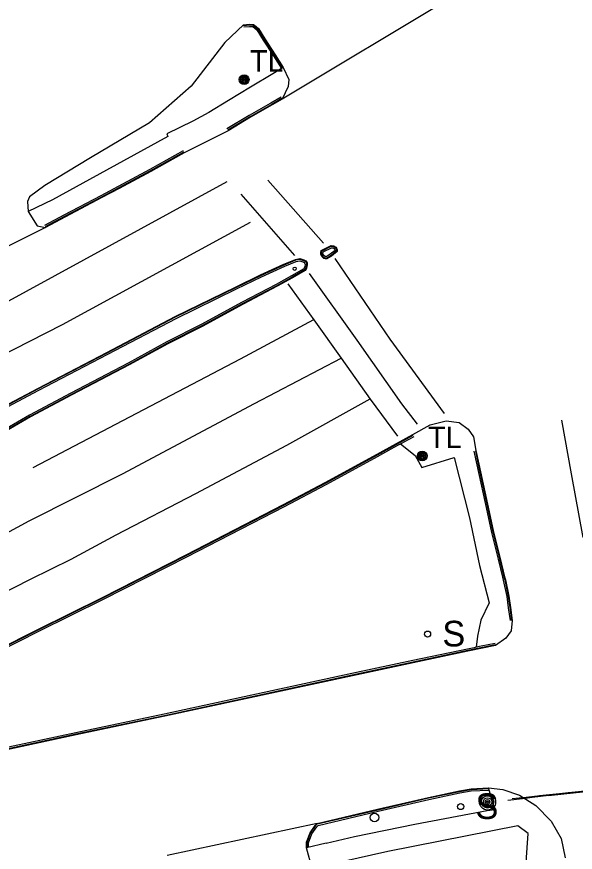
# Model space of a CAD drawing. Extents: x 368532 to 392481, y 10654822 to 10676899.
# Drawn here: x 389914.3 to 390044.9, y 10658953.5 to 10659149 of the extents above; entities that cross this region are included whole.
import ezdxf

# ---------------------------------------------------------------- set-up
doc = ezdxf.new("R2010")
doc.units = 0
for name, color, linetype in [('p_Catenary', 7, 'Continuous'), ('p_dtm sidewalk', 7, 'Continuous'), ('p_road - paved curb', 7, 'Continuous'), ('p_road general road feature', 7, 'Continuous'), ('p_road paint stripe', 7, 'Continuous'), ('p_structure sign', 7, 'Continuous'), ('p_structure unidentified', 7, 'Continuous'), ('p_utility general pole', 7, 'Continuous'), ('p_utility guy anchor', 7, 'Continuous')]:
    doc.layers.add(name, color=color, linetype=linetype)

msp = doc.modelspace()

# ---------------------------------------------------------------- linework, layer by layer
at = {"layer": 'p_Catenary'}
for points in [[(390029.06, 10658965.7), (390032.5, 10658966.12), (390035.95, 10658966.55), (390039.39, 10658966.97), (390042.84, 10658967.39), (390046.28, 10658967.82), (390049.73, 10658968.24), (390053.17, 10658968.66), (390056.62, 10658969.09), (390060.06, 10658969.51), (390063.51, 10658969.93), (390066.95, 10658970.36), (390070.4, 10658970.78), (390073.84, 10658971.21), (390077.29, 10658971.63), (390080.73, 10658972.05), (390084.17, 10658972.48), (390087.62, 10658972.9), (390091.06, 10658973.32), (390094.51, 10658973.75)], [(390030.07, 10658966.11), (390033.35, 10658966.45), (390036.62, 10658966.79), (390039.9, 10658967.14), (390043.18, 10658967.48), (390046.45, 10658967.82), (390049.73, 10658968.17), (390053, 10658968.51), (390056.28, 10658968.85), (390059.55, 10658969.2), (390062.83, 10658969.54), (390066.1, 10658969.88), (390069.38, 10658970.22), (390072.65, 10658970.57), (390075.93, 10658970.91), (390079.2, 10658971.25), (390082.48, 10658971.6), (390085.75, 10658971.94), (390089.03, 10658972.28), (390092.3, 10658972.63)], [(390032.96, 10658966.24), (390036.13, 10658966.58), (390039.31, 10658966.92), (390042.48, 10658967.26), (390045.65, 10658967.6), (390048.82, 10658967.94), (390051.99, 10658968.28), (390055.16, 10658968.63), (390058.34, 10658968.97), (390061.51, 10658969.31), (390064.68, 10658969.65), (390067.85, 10658969.99), (390071.02, 10658970.33), (390074.19, 10658970.67), (390077.37, 10658971.01), (390080.54, 10658971.35), (390083.71, 10658971.69), (390086.88, 10658972.03), (390090.05, 10658972.37), (390093.22, 10658972.71)], [(390036.53, 10658966.78), (390039.61, 10658967.09), (390042.69, 10658967.4), (390045.78, 10658967.7), (390048.86, 10658968.01), (390051.95, 10658968.31), (390055.03, 10658968.62), (390058.11, 10658968.92), (390061.2, 10658969.23), (390064.28, 10658969.54), (390067.36, 10658969.84), (390070.45, 10658970.15), (390073.53, 10658970.45), (390076.62, 10658970.76), (390079.7, 10658971.06), (390082.78, 10658971.37), (390085.87, 10658971.68), (390088.95, 10658971.98), (390092.03, 10658972.29), (390095.12, 10658972.59)], [(390038.62, 10658966.8), (390041.51, 10658967.12), (390044.4, 10658967.44), (390047.29, 10658967.75), (390050.18, 10658968.07), (390053.07, 10658968.39), (390055.95, 10658968.71), (390058.84, 10658969.02), (390061.73, 10658969.34), (390064.62, 10658969.66), (390067.51, 10658969.97), (390070.4, 10658970.29), (390073.29, 10658970.61), (390076.18, 10658970.92), (390079.07, 10658971.24), (390081.96, 10658971.56), (390084.85, 10658971.88), (390087.73, 10658972.19), (390090.62, 10658972.51), (390093.51, 10658972.83)]]:
    msp.add_lwpolyline(points, dxfattribs=at)
at = {"layer": 'p_dtm sidewalk'}
for p, q in [((389976.58, 10659137.1), (389974.17, 10659135.56)), ((389974.17, 10659135.56), (389968.92, 10659132.5)), ((389968.92, 10659132.5), (389963.76, 10659129.35)), ((389963.76, 10659129.35), (389959.17, 10659126.57)), ((389959.17, 10659126.57), (389955.44, 10659124.5)), ((389955.44, 10659124.5), (389949.34, 10659121.59)), ((389949.62, 10659120.93), (389935.27, 10659113.07)), ((389949.34, 10659121.59), (389949.62, 10659120.93)), ((389935.27, 10659113.07), (389922.66, 10659106.1)), ((389922.66, 10659106.1), (389916.92, 10659103.37)), ((390003.98, 10659049.04), (390007.42, 10659046.33)), ((390007.42, 10659046.33), (390008.98, 10659043.55)), ((390008.98, 10659043.55), (390016.53, 10659045.88)), ((390016.53, 10659045.88), (390020.1, 10659031.77)), ((390020.1, 10659031.77), (390022.46, 10659020.56)), ((390022.46, 10659020.56), (390024.69, 10659011.84)), ((390024.69, 10659011.84), (390022.77, 10659007.81)), ((390022.77, 10659007.81), (390021.96, 10659004.09)), ((390021.96, 10659004.09), (390021.65, 10659001.46)), ((390026.03, 10658963.55), (390024.6, 10658968.56)), ((390007.34, 10658960.13), (390024.28, 10658963.33)), ((390024.28, 10658963.33), (390026.03, 10658963.55)), ((389993.25, 10658957.21), (390007.34, 10658960.13)), ((389986.6, 10658955.65), (389993.25, 10658957.21)), ((389986.6, 10658955.65), (389982.02, 10658954.59))]:
    msp.add_line(p, q, dxfattribs=at)
at = {"layer": 'p_road - paved curb'}
for p, q in [((390030.96, 10659162.62), (389976.33, 10659129.69)), ((389973.71, 10659128.75), (389968.64, 10659125.85)), ((389973.89, 10659128.45), (389968.81, 10659125.55)), ((389973.96, 10659128.32), (389968.89, 10659125.42)), ((389976.08, 10659130.12), (389973.71, 10659128.75)), ((389976.25, 10659129.82), (389973.89, 10659128.45)), ((389976.33, 10659129.69), (389973.96, 10659128.32)), ((389968.64, 10659125.85), (389963.41, 10659122.7)), ((389968.81, 10659125.55), (389963.59, 10659122.4)), ((389968.89, 10659125.42), (389963.67, 10659122.27)), ((389963.67, 10659122.27), (389953.39, 10659117.14)), ((389953.14, 10659117.58), (389945.4, 10659113.21)), ((389953.32, 10659117.27), (389945.57, 10659112.9)), ((389953.39, 10659117.14), (389945.64, 10659112.77)), ((389945.4, 10659113.21), (389937.96, 10659109.25)), ((389945.57, 10659112.9), (389938.13, 10659108.94)), ((389945.64, 10659112.77), (389938.2, 10659108.81)), ((389937.96, 10659109.25), (389933.93, 10659107.09)), ((389938.13, 10659108.94), (389934.09, 10659106.78)), ((389938.2, 10659108.81), (389934.16, 10659106.65)), ((389933.93, 10659107.09), (389925.24, 10659102.5)), ((389934.09, 10659106.78), (389925.4, 10659102.19)), ((389934.16, 10659106.65), (389925.47, 10659102.06)), ((389925.24, 10659102.5), (389920.75, 10659100.11)), ((389925.4, 10659102.19), (389920.92, 10659099.8)), ((389925.47, 10659102.06), (389920.99, 10659099.67)), ((389920.99, 10659099.67), (389888.75, 10659083.51)), ((389985.61, 10659094.34), (389987.77, 10659095.42)), ((389985.68, 10659094.21), (389987.8, 10659095.27)), ((389987.77, 10659095.42), (389988.44, 10659095.38)), ((389987.8, 10659095.27), (389988.39, 10659095.23)), ((389988.39, 10659095.23), (389988.76, 10659094.98)), ((389988.44, 10659095.38), (389988.87, 10659095.08)), ((389985.34, 10659093.35), (389985.35, 10659093.76)), ((389985.66, 10659092.76), (389985.34, 10659093.35)), ((389985.35, 10659093.76), (389985.48, 10659094.25)), ((389985.48, 10659094.25), (389985.61, 10659094.34)), ((389985.49, 10659093.39), (389985.5, 10659093.74)), ((389985.78, 10659092.86), (389985.49, 10659093.39)), ((389985.5, 10659093.74), (389985.61, 10659094.17)), ((389985.61, 10659094.17), (389985.68, 10659094.21)), ((389985.84, 10659093.47), (389985.85, 10659093.69)), ((389986.06, 10659093.08), (389985.84, 10659093.47)), ((389985.85, 10659093.69), (389985.94, 10659093.94)), ((389985.94, 10659093.94), (389987.87, 10659094.91)), ((389987.56, 10659093.39), (389986.62, 10659092.79)), ((389988.68, 10659094.27), (389987.56, 10659093.39)), ((389989.03, 10659094.1), (389987.76, 10659093.1)), ((389989.18, 10659094.03), (389987.85, 10659092.98)), ((389987.87, 10659094.91), (389988.27, 10659094.89)), ((389988.27, 10659094.89), (389988.49, 10659094.73)), ((389988.49, 10659094.73), (389988.63, 10659094.5)), ((389988.63, 10659094.5), (389988.68, 10659094.33)), ((389988.68, 10659094.33), (389988.68, 10659094.27)), ((389988.76, 10659094.98), (389988.95, 10659094.64)), ((389988.87, 10659095.08), (389989.09, 10659094.7)), ((389988.95, 10659094.64), (389989.03, 10659094.39)), ((389989.03, 10659094.39), (389989.03, 10659094.1)), ((389989.09, 10659094.7), (389989.18, 10659094.41)), ((389989.18, 10659094.41), (389989.18, 10659094.03)), ((389976.75, 10659091.09), (389979.48, 10659092.2)), ((389976.81, 10659090.95), (389979.52, 10659092.06)), ((389976.95, 10659090.63), (389979.62, 10659091.72)), ((389979.48, 10659092.2), (389980.47, 10659092.4)), ((389979.52, 10659092.06), (389980.46, 10659092.25)), ((389979.62, 10659091.72), (389980.44, 10659091.88)), ((389980.44, 10659091.88), (389981.15, 10659091.65)), ((389980.46, 10659092.25), (389981.3, 10659091.97)), ((389980.47, 10659092.4), (389981.36, 10659092.11)), ((389981.15, 10659091.65), (389981.5, 10659091.44)), ((389981.3, 10659091.97), (389981.75, 10659091.71)), ((389981.36, 10659092.11), (389981.85, 10659091.82)), ((389981.5, 10659091.44), (389981.66, 10659091.22)), ((389981.66, 10659091.22), (389981.69, 10659091.02)), ((389981.75, 10659091.71), (389982, 10659091.35)), ((389981.85, 10659091.82), (389982.14, 10659091.41)), ((389982, 10659091.35), (389982.04, 10659091.02)), ((389982.14, 10659091.41), (389982.19, 10659091.02)), ((389986.07, 10659092.41), (389985.66, 10659092.76)), ((389986.15, 10659092.54), (389985.78, 10659092.86)), ((389986.34, 10659092.84), (389986.06, 10659093.08)), ((389986.35, 10659092.29), (389986.07, 10659092.41)), ((389986.38, 10659092.44), (389986.15, 10659092.54)), ((389986.45, 10659092.79), (389986.34, 10659092.84)), ((389986.76, 10659092.29), (389986.35, 10659092.29)), ((389986.72, 10659092.44), (389986.38, 10659092.44)), ((389986.62, 10659092.79), (389986.45, 10659092.79)), ((389987.76, 10659093.1), (389986.72, 10659092.44)), ((389987.85, 10659092.98), (389986.76, 10659092.29)), ((389971.29, 10659088.55), (389976.75, 10659091.09)), ((389971.35, 10659088.41), (389976.81, 10659090.95)), ((389971.51, 10659088.1), (389976.95, 10659090.63)), ((389981.36, 10659090), (389978.5, 10659088.31)), ((389981.6, 10659089.73), (389978.68, 10659088.01)), ((389981.7, 10659089.62), (389978.75, 10659087.88)), ((389981.46, 10659090.13), (389981.36, 10659090)), ((389981.62, 10659090.55), (389981.46, 10659090.13)), ((389981.77, 10659089.95), (389981.6, 10659089.73)), ((389981.69, 10659091.02), (389981.62, 10659090.55)), ((389981.9, 10659089.88), (389981.7, 10659089.62)), ((389981.96, 10659090.46), (389981.77, 10659089.95)), ((389982.11, 10659090.42), (389981.9, 10659089.88)), ((389982.04, 10659091.02), (389981.96, 10659090.46)), ((389982.19, 10659091.02), (389982.11, 10659090.42)), ((389965.41, 10659085.73), (389971.29, 10659088.55)), ((389965.48, 10659085.59), (389971.35, 10659088.41)), ((389965.63, 10659085.28), (389971.51, 10659088.1)), ((389978.5, 10659088.31), (389974.92, 10659086.34)), ((389978.68, 10659088.01), (389975.09, 10659086.03)), ((389978.75, 10659087.88), (389975.16, 10659085.9)), ((389951.28, 10659078.85), (389965.41, 10659085.73)), ((389951.35, 10659078.72), (389965.48, 10659085.59)), ((389974.92, 10659086.34), (389966.97, 10659082.18)), ((389975.09, 10659086.03), (389967.14, 10659081.87)), ((389975.16, 10659085.9), (389967.21, 10659081.74)), ((389951.51, 10659078.4), (389965.63, 10659085.28)), ((389966.97, 10659082.18), (389957.4, 10659076.96)), ((389967.14, 10659081.87), (389957.56, 10659076.65)), ((389967.21, 10659081.74), (389957.63, 10659076.52)), ((389935.33, 10659070.45), (389951.28, 10659078.85)), ((389935.4, 10659070.32), (389951.35, 10659078.72)), ((389935.56, 10659070.01), (389951.51, 10659078.4)), ((389957.4, 10659076.96), (389949.36, 10659072.9)), ((389957.56, 10659076.65), (389949.52, 10659072.59)), ((389957.63, 10659076.52), (389949.59, 10659072.46)), ((389949.36, 10659072.9), (389940.34, 10659067.95)), ((389949.52, 10659072.59), (389940.51, 10659067.64)), ((389949.59, 10659072.46), (389940.58, 10659067.51)), ((389919.16, 10659062.02), (389935.33, 10659070.45)), ((389919.23, 10659061.89), (389935.4, 10659070.32)), ((389919.39, 10659061.58), (389935.56, 10659070.01)), ((389940.34, 10659067.95), (389926.91, 10659060.94)), ((389940.51, 10659067.64), (389927.07, 10659060.63)), ((389940.58, 10659067.51), (389927.14, 10659060.5)), ((389908.56, 10659056.41), (389919.16, 10659062.02)), ((389908.63, 10659056.28), (389919.23, 10659061.89)), ((389908.8, 10659055.97), (389919.39, 10659061.58)), ((389926.91, 10659060.94), (389917.24, 10659055.79)), ((389927.07, 10659060.63), (389917.41, 10659055.48)), ((389927.14, 10659060.5), (389917.48, 10659055.35)), ((389917.24, 10659055.79), (389910.71, 10659051.96)), ((389917.41, 10659055.48), (389910.88, 10659051.66)), ((389917.48, 10659055.35), (389910.96, 10659051.53)), ((390010.9, 10659053.46), (390014.7, 10659054.41)), ((390014.7, 10659054.41), (390017.68, 10659054.04)), ((390006.91, 10659051.21), (390010.9, 10659053.46)), ((390017.68, 10659054.04), (390019.79, 10659052.5)), ((390019.79, 10659052.5), (390021.07, 10659050.68)), ((389997.69, 10659046.17), (390006.91, 10659051.21)), ((389997.76, 10659046.04), (390006.98, 10659051.08)), ((390004.84, 10659049.51), (390007.15, 10659050.77)), ((390021.07, 10659050.68), (390021.64, 10659047.48)), ((389997.93, 10659045.73), (390002.54, 10659048.25)), ((390002.54, 10659048.25), (390003.69, 10659048.88)), ((390003.69, 10659048.88), (390003.98, 10659049.04)), ((390003.98, 10659049.04), (390004.27, 10659049.2)), ((390004.27, 10659049.2), (390004.84, 10659049.51)), ((390021.15, 10659047.37), (390021.84, 10659044.17)), ((390021.49, 10659047.45), (390022.18, 10659044.25)), ((390021.64, 10659047.48), (390022.33, 10659044.28)), ((389986.37, 10659040.01), (389997.69, 10659046.17)), ((389986.44, 10659039.88), (389997.76, 10659046.04)), ((389986.61, 10659039.57), (389997.93, 10659045.73)), ((390022.33, 10659044.28), (390024.71, 10659033.18)), ((390021.84, 10659044.17), (390024.22, 10659033.07)), ((390022.18, 10659044.25), (390024.56, 10659033.15)), ((389976.62, 10659034.85), (389986.37, 10659040.01)), ((389976.69, 10659034.72), (389986.44, 10659039.88)), ((389976.85, 10659034.41), (389986.61, 10659039.57)), ((389953.84, 10659023.07), (389976.62, 10659034.85)), ((389953.91, 10659022.94), (389976.69, 10659034.72)), ((389954.07, 10659022.63), (389976.85, 10659034.41)), ((390024.22, 10659033.07), (390025.26, 10659028.31)), ((390024.56, 10659033.15), (390025.6, 10659028.39)), ((390024.71, 10659033.18), (390025.75, 10659028.42)), ((390025.26, 10659028.31), (390026.8, 10659022.1)), ((390025.6, 10659028.39), (390027.14, 10659022.18)), ((390025.75, 10659028.42), (390027.29, 10659022.22)), ((389934.34, 10659013.14), (389953.84, 10659023.07)), ((389934.41, 10659013.01), (389953.91, 10659022.94)), ((389934.56, 10659012.69), (389954.07, 10659022.63)), ((390026.8, 10659022.1), (390027.86, 10659017.85)), ((390027.14, 10659022.18), (390028.19, 10659017.93)), ((390027.29, 10659022.22), (390028.34, 10659017.97)), ((390027.86, 10659017.85), (390028.03, 10659017.16)), ((390028.03, 10659017.16), (390028.82, 10659013.32)), ((390028.19, 10659017.93), (390028.37, 10659017.24)), ((390028.34, 10659017.97), (390028.52, 10659017.27)), ((390028.37, 10659017.24), (390029.16, 10659013.38)), ((390028.52, 10659017.27), (390029.31, 10659013.41)), ((389919.2, 10659005.66), (389934.34, 10659013.14)), ((389919.27, 10659005.53), (389934.41, 10659013.01)), ((390028.82, 10659013.32), (390029.2, 10659010.71)), ((390029.16, 10659013.38), (390029.55, 10659010.76)), ((390029.31, 10659013.41), (390029.7, 10659010.78)), ((389919.42, 10659005.21), (389934.56, 10659012.69)), ((390029.2, 10659010.71), (390029.61, 10659007.7)), ((390029.55, 10659010.76), (390029.96, 10659007.75)), ((390029.7, 10659010.78), (390030.11, 10659007.77)), ((390030.11, 10659007.77), (390029.89, 10659005.32)), ((389909.48, 10659000.74), (389919.2, 10659005.66)), ((389909.55, 10659000.61), (389919.27, 10659005.53)), ((389909.7, 10659000.29), (389919.42, 10659005.21)), ((390029.89, 10659005.32), (390028.59, 10659003.59)), ((390028.59, 10659003.59), (390026.2, 10659001.89)), ((390021.25, 10659001.37), (390019.63, 10659001.04)), ((390026.17, 10659002.04), (390019.7, 10659000.7)), ((390026.2, 10659001.89), (390019.73, 10659000.55)), ((390021.65, 10659001.46), (390021.25, 10659001.37)), ((390022.05, 10659001.54), (390021.65, 10659001.46)), ((390022.86, 10659001.71), (390022.05, 10659001.54)), ((390026.1, 10659002.38), (390022.86, 10659001.71)), ((390019.63, 10659001.04), (390006.86, 10658998.36)), ((390019.7, 10659000.7), (390006.93, 10658998.02)), ((390019.73, 10659000.55), (390006.96, 10658997.87)), ((390006.86, 10658998.36), (389992.65, 10658995.31)), ((390006.93, 10658998.02), (389992.73, 10658994.97)), ((390006.96, 10658997.87), (389992.76, 10658994.82)), ((389992.65, 10658995.31), (389948.77, 10658985.81)), ((389992.73, 10658994.97), (389948.84, 10658985.47)), ((389992.76, 10658994.82), (389948.87, 10658985.32)), ((389948.77, 10658985.81), (389928.09, 10658981.49)), ((389948.84, 10658985.47), (389928.16, 10658981.15)), ((389948.87, 10658985.32), (389928.19, 10658981)), ((389928.09, 10658981.49), (389881.35, 10658971.41)), ((389928.16, 10658981.15), (389881.43, 10658971.07)), ((389928.19, 10658981), (389881.46, 10658970.92)), ((390017.77, 10658967.92), (390020.5, 10658968.39)), ((390017.8, 10658967.77), (390020.52, 10658968.24)), ((390020.5, 10658968.39), (390024.6, 10658968.56)), ((390020.52, 10658968.24), (390024.61, 10658968.41)), ((390020.55, 10658967.89), (390024.62, 10658968.06)), ((390024.6, 10658968.56), (390027.9, 10658968.2)), ((390027.9, 10658968.2), (390031.81, 10658966.88)), ((389998.63, 10658963.61), (390010.51, 10658966.37)), ((389998.66, 10658963.46), (390010.54, 10658966.22)), ((390010.51, 10658966.37), (390017.77, 10658967.92)), ((390010.54, 10658966.22), (390017.8, 10658967.77)), ((390010.62, 10658965.88), (390017.86, 10658967.43)), ((390017.86, 10658967.43), (390020.55, 10658967.89)), ((390031.81, 10658966.88), (390035.67, 10658964.46)), ((389998.74, 10658963.12), (390010.62, 10658965.88)), ((390035.67, 10658964.46), (390039.26, 10658960.81)), ((389984.47, 10658960.28), (389998.63, 10658963.61)), ((389984.53, 10658960.14), (389998.66, 10658963.46)), ((389984.72, 10658959.82), (389998.74, 10658963.12)), ((389984.47, 10658960.28), (389949.46, 10658952.75)), ((390039.26, 10658960.81), (390041.59, 10658956.73)), ((390041.59, 10658956.73), (390042.53, 10658952.24))]:
    msp.add_line(p, q, dxfattribs=at)
at = {"layer": 'p_road general road feature'}
for p, q in [((389967.28, 10659147.06), (389962.94, 10659142.95)), ((389967.28, 10659147.06), (389968.68, 10659147.2)), ((389967.29, 10659146.91), (389968.68, 10659147.05)), ((389967.33, 10659146.56), (389968.69, 10659146.7)), ((389968.68, 10659147.2), (389969.62, 10659147.13)), ((389968.68, 10659147.05), (389969.57, 10659146.98)), ((389968.69, 10659146.7), (389969.44, 10659146.64)), ((389969.44, 10659146.64), (389969.95, 10659146.26)), ((389969.57, 10659146.98), (389970.18, 10659146.53)), ((389969.62, 10659147.13), (389970.27, 10659146.65)), ((389969.95, 10659146.26), (389970.37, 10659145.89)), ((389970.18, 10659146.53), (389970.64, 10659146.11)), ((389970.27, 10659146.65), (389970.76, 10659146.21)), ((389970.64, 10659146.11), (389972.15, 10659143.67)), ((389970.76, 10659146.21), (389972.28, 10659143.75)), ((389970.37, 10659145.89), (389971.86, 10659143.48)), ((389962.94, 10659142.95), (389955.03, 10659132.67)), ((389971.86, 10659143.48), (389974.3, 10659139.78)), ((389972.15, 10659143.67), (389974.59, 10659139.97)), ((389972.28, 10659143.75), (389974.72, 10659140.05)), ((389974.72, 10659140.05), (389976.58, 10659137.1)), ((389974.3, 10659139.78), (389976.14, 10659136.86)), ((389974.59, 10659139.97), (389976.44, 10659137.04)), ((389976.58, 10659137.1), (389977.85, 10659134.25)), ((389977.85, 10659134.25), (389977.7, 10659132.6)), ((389955.03, 10659132.67), (389945.3, 10659124.13)), ((389977.7, 10659132.6), (389976.33, 10659129.69)), ((389945.3, 10659124.13), (389931.53, 10659115.98)), ((389931.53, 10659115.98), (389920.87, 10659109.47)), ((389920.87, 10659109.47), (389917.24, 10659106.85)), ((389917.24, 10659106.85), (389916.76, 10659105.7)), ((389916.76, 10659105.7), (389916.92, 10659103.37)), ((389916.92, 10659103.37), (389919, 10659100.01)), ((389919, 10659100.01), (389920.99, 10659099.67)), ((389984.03, 10658959.79), (389984.47, 10658960.28)), ((389982.84, 10658958.1), (389984.03, 10658959.79)), ((389982.97, 10658958.03), (389984.15, 10658959.7)), ((389983.29, 10658957.87), (389984.42, 10658959.48)), ((389984.15, 10658959.7), (389984.53, 10658960.14)), ((389984.42, 10658959.48), (389984.72, 10658959.82)), ((390031.45, 10658959.74), (390001.02, 10658953.72)), ((390033.84, 10658957.92), (390031.45, 10658959.74)), ((389982.02, 10658955.85), (389982.84, 10658958.1)), ((389982.17, 10658955.82), (389982.97, 10658958.03)), ((389982.52, 10658955.76), (389983.29, 10658957.87)), ((390032.35, 10658937.19), (390033.84, 10658957.92)), ((389982.02, 10658954.59), (389982.02, 10658955.85)), ((389983.3, 10658949.7), (389982.02, 10658954.59)), ((389982.17, 10658954.64), (389982.17, 10658955.82)), ((389982.52, 10658954.73), (389982.52, 10658955.76)), ((390001.02, 10658953.72), (389983.3, 10658949.7))]:
    msp.add_line(p, q, dxfattribs=at)
at = {"layer": 'p_road paint stripe'}
for p, q in [((389973.01, 10659110.75), (389985.95, 10659096.02)), ((389963.38, 10659110.32), (389906.64, 10659079.32)), ((389966.63, 10659107.42), (389979.24, 10659093.09)), ((389968.87, 10659100.82), (389924.89, 10659076.87)), ((390001.54, 10659073.55), (389988.73, 10659092.39)), ((389982.61, 10659088.87), (389993.81, 10659073.3)), ((389977.63, 10659086.49), (389983.73, 10659078.05)), ((389983.67, 10659078.02), (389966.49, 10659068.89)), ((389983.73, 10659078.05), (389990.15, 10659069.11)), ((389924.89, 10659076.87), (389895.95, 10659062.13)), ((389993.81, 10659073.3), (390004.26, 10659058.42)), ((390014.3, 10659056.15), (390001.54, 10659073.55)), ((389966.49, 10659068.89), (389918.01, 10659043.44)), ((389990.05, 10659069.05), (389969.79, 10659058.38)), ((389990.15, 10659069.11), (389996.9, 10659059.52)), ((389969.79, 10659058.38), (389938.89, 10659041.95)), ((389996.83, 10659059.48), (389977.33, 10659048.69)), ((389996.9, 10659059.52), (390003.3, 10659050.83)), ((390004.26, 10659058.42), (390007.86, 10659053.64)), ((390041.65, 10659054.57), (390043.87, 10659042.07)), ((389977.33, 10659048.69), (389956.07, 10659037.33)), ((389938.89, 10659041.95), (389917.09, 10659030.94)), ((390043.87, 10659042.07), (390046.66, 10659027.16)), ((389956.07, 10659037.33), (389937.43, 10659027.68)), ((389917.09, 10659030.94), (389904.95, 10659024.4)), ((389937.43, 10659027.68), (389926.93, 10659021.98)), ((389926.93, 10659021.98), (389917.38, 10659017.29)), ((389917.38, 10659017.29), (389908.64, 10659012.92))]:
    msp.add_line(p, q, dxfattribs=at)
at = {"layer": 'p_structure sign'}
for centre in [(390010.32, 10659004.55), (390018.07, 10658964.21)]:
    msp.add_circle(centre, 0.713, dxfattribs=at)
at = {"layer": 'p_structure unidentified'}
msp.add_circle((389979.25, 10659090), 0.375, dxfattribs=at)
at = {"layer": 'p_utility general pole'}
for centre, radius in [((389967.43, 10659134.24), 1.14), ((389967.43, 10659134.24), 0.865), ((389967.43, 10659134.24), 0.584), ((389967.43, 10659134.24), 0.323), ((389967.43, 10659134.24), 0.115), ((390009.07, 10659046.22), 1.14), ((390009.07, 10659046.22), 0.865), ((390009.07, 10659046.22), 0.584), ((390009.07, 10659046.22), 0.323), ((390009.07, 10659046.22), 0.115), ((390024.34, 10658965.31), 1.9), ((390024.34, 10658965.31), 1.44), ((390024.34, 10658965.31), 0.973), ((390024.34, 10658965.31), 0.539), ((390024.34, 10658965.31), 0.192)]:
    msp.add_circle(centre, radius, dxfattribs=at)
at = {"layer": 'p_utility guy anchor'}
msp.add_circle((389997.9, 10658961.65), 1, dxfattribs=at)

# ---------------------------------------------------------------- texts
at = {"layer": 'p_structure sign'}
for p in [(390013.78, 10659001.66), (390021.53, 10658961.31)]:
    msp.add_text('S', height=6, dxfattribs=at).set_placement(p)
at = {"layer": 'p_utility general pole'}
for p in [(389968.81, 10659136.13), (390010.45, 10659048.1)]:
    msp.add_text('TL', height=5, dxfattribs=at).set_placement(p)

doc.saveas('drawing.dxf')
